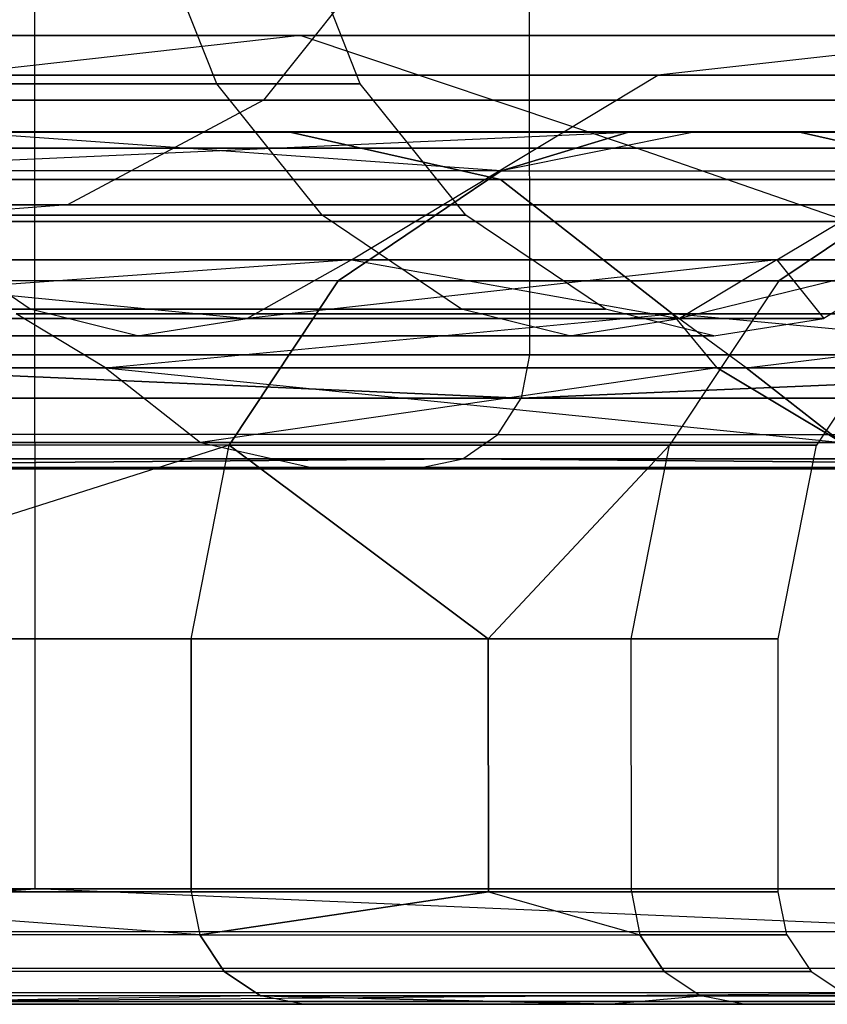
# Model space of a CAD drawing. Extents: x -172 to 172, y -29 to 28.
# Tile 877 of 914: x 161.66 to 163.09, y -7.51 to -5.76. Entities that reach past the tile are written whole.
import ezdxf

# ---------------------------------------------------------------- set-up
doc = ezdxf.new("R2010")
doc.units = 0
doc.header["$LTSCALE"] = 25.4
doc.layers.get('0').update_dxf_attribs({"linetype": 'CONTINUOUS'})

# ---------------------------------------------------------------- blocks, each defined once
blk = doc.blocks.new('RYFLO_AURA_STL')
at = {"color": 0}
for p, q in [((161.6849, -7.3033, -1190.7156), (161.6744, 7.0967, -1190.7189)), ((161.6849, -7.3033, -1190.7156), (161.6744, 7.0967, -1190.7189)), ((161.6849, -7.3033, -1295.7847), (161.6744, 7.0967, -1295.7814)), ((161.6849, -7.3033, -1295.7847), (161.6744, 7.0967, -1295.7814)), ((162.5542, 6.146, -1196.8557), (162.5634, -6.354, -1196.8531)), ((162.5542, 6.146, -1196.8557), (162.5634, -6.354, -1196.8531)), ((162.5542, 6.146, -1289.6445), (162.5634, -6.354, -1289.6471)), ((162.5542, 6.146, -1289.6445), (162.5634, -6.354, -1289.6471)), ((162.0073, -5.8721, -1234.152), (161.8973, -5.5937, -1234.1582)), ((162.0073, -5.8721, -1234.152), (161.8973, -5.5937, -1234.1582)), ((162.0073, -5.8721, -1252.3483), (161.8973, -5.5937, -1252.342)), ((162.0073, -5.8721, -1252.3483), (161.8973, -5.5937, -1252.342)), ((162.3389, -5.5895, -1206.5364), (162.0904, -5.9011, -1206.5925)), ((162.3389, -5.5895, -1206.5364), (162.0904, -5.9011, -1206.5925)), ((162.3389, -5.5895, -1279.9639), (162.0904, -5.9011, -1279.9077)), ((162.3389, -5.5895, -1279.9639), (162.0904, -5.9011, -1279.9077)), ((162.2626, -5.8721, -1243.2501), (162.1523, -5.5937, -1243.2501)), ((162.2626, -5.8721, -1243.2501), (162.1523, -5.5937, -1243.2501)), ((162.1555, -5.7862, -1215.9473), (160.3876, -5.7862, -1206.9777)), ((160.3876, -5.7862, -1279.5226), (162.1555, -5.7862, -1270.553)), ((162.1555, -5.7862, -1215.9473), (160.3876, -5.7862, -1206.9777)), ((160.3876, -5.7862, -1279.5226), (162.1555, -5.7862, -1270.553)), ((162.1555, -5.7862, -1215.9473), (161.5294, -5.8567, -1216.0526)), ((162.1555, -5.7862, -1215.9473), (161.5294, -5.8567, -1216.0526)), ((162.1555, -5.7862, -1270.553), (161.5294, -5.8567, -1270.4476)), ((162.1555, -5.7862, -1270.553), (161.5294, -5.8567, -1270.4476)), ((163.4223, -5.7862, -1225.0011), (162.1555, -5.7862, -1215.9473)), ((162.1555, -5.7862, -1270.553), (163.4223, -5.7862, -1261.4991)), ((162.7538, -5.9863, -1215.8464), (162.1555, -5.7862, -1215.9473)), ((163.4223, -5.7862, -1225.0011), (162.1555, -5.7862, -1215.9473)), ((162.7538, -5.9863, -1215.8464), (162.1555, -5.7862, -1215.9473)), ((162.7538, -5.9863, -1270.6538), (162.1555, -5.7862, -1270.553)), ((162.7538, -5.9863, -1270.6538), (162.1555, -5.7862, -1270.553)), ((162.1555, -5.7862, -1270.553), (163.4223, -5.7862, -1261.4991)), ((163.4223, -5.7862, -1225.0011), (162.7913, -5.8567, -1225.0717)), ((163.4223, -5.7862, -1225.0011), (162.7913, -5.8567, -1225.0717)), ((163.4223, -5.7862, -1261.4991), (162.7913, -5.8567, -1261.4286)), ((163.4223, -5.7862, -1261.4991), (162.7913, -5.8567, -1261.4286)), ((162.7913, -5.8567, -1225.0717), (161.5294, -5.8567, -1216.0526)), ((161.5294, -5.8567, -1270.4476), (162.7913, -5.8567, -1261.4286)), ((162.7913, -5.8567, -1225.0717), (161.5294, -5.8567, -1216.0526)), ((161.5294, -5.8567, -1270.4476), (162.7913, -5.8567, -1261.4286)), ((162.2467, -6.1851, -1225.1324), (162.7913, -5.8567, -1225.0717)), ((162.2467, -6.1851, -1225.1324), (162.7913, -5.8567, -1225.0717)), ((162.2467, -6.1851, -1261.3678), (162.7913, -5.8567, -1261.4286)), ((162.2467, -6.1851, -1261.3678), (162.7913, -5.8567, -1261.4286)), ((163.55, -5.8567, -1234.1469), (162.7913, -5.8567, -1225.0717)), ((162.7913, -5.8567, -1261.4286), (163.55, -5.8567, -1252.3534)), ((163.55, -5.8567, -1234.1469), (162.7913, -5.8567, -1225.0717)), ((162.7913, -5.8567, -1261.4286), (163.55, -5.8567, -1252.3534)), ((163.0028, -6.1851, -1234.1772), (163.55, -5.8567, -1234.1469)), ((163.0028, -6.1851, -1234.1772), (163.55, -5.8567, -1234.1469)), ((163.0028, -6.1851, -1252.323), (163.55, -5.8567, -1252.3534)), ((163.0028, -6.1851, -1252.323), (163.55, -5.8567, -1252.3534)), ((162.0073, -5.8721, -1234.152), (161.2423, -5.8721, -1225.0825)), ((161.2423, -5.8721, -1261.4177), (162.0073, -5.8721, -1252.3483)), ((162.0073, -5.8721, -1234.152), (161.2423, -5.8721, -1225.0825)), ((161.2423, -5.8721, -1261.4177), (162.0073, -5.8721, -1252.3483)), ((162.2626, -5.8721, -1243.2501), (162.0073, -5.8721, -1234.152)), ((162.0073, -5.8721, -1252.3483), (162.2626, -5.8721, -1243.2501)), ((162.2626, -5.8721, -1243.2501), (162.0073, -5.8721, -1234.152)), ((162.1947, -6.1053, -1234.1415), (162.0073, -5.8721, -1234.152)), ((162.1947, -6.1053, -1234.1415), (162.0073, -5.8721, -1234.152)), ((162.1947, -6.1053, -1252.3588), (162.0073, -5.8721, -1252.3483)), ((162.0073, -5.8721, -1252.3483), (162.2626, -5.8721, -1243.2501)), ((162.1947, -6.1053, -1252.3588), (162.0073, -5.8721, -1252.3483)), ((162.4503, -6.1053, -1243.2501), (162.2626, -5.8721, -1243.2501)), ((162.4503, -6.1053, -1243.2501), (162.2626, -5.8721, -1243.2501)), ((162.0904, -5.9011, -1206.5925), (159.8026, -5.9011, -1197.6411)), ((159.8026, -5.9011, -1288.8591), (162.0904, -5.9011, -1279.9077)), ((162.0904, -5.9011, -1206.5925), (159.8026, -5.9011, -1197.6411)), ((159.8026, -5.9011, -1288.8591), (162.0904, -5.9011, -1279.9077)), ((162.0904, -5.9011, -1206.5925), (161.7422, -6.0869, -1206.6713)), ((162.0904, -5.9011, -1206.5925), (161.7422, -6.0869, -1206.6713)), ((162.0904, -5.9011, -1279.9077), (161.7422, -6.0869, -1279.829)), ((162.0904, -5.9011, -1279.9077), (161.7422, -6.0869, -1279.829)), ((163.8771, -5.9011, -1215.6573), (162.0904, -5.9011, -1206.5925)), ((162.0904, -5.9011, -1279.9077), (163.8771, -5.9011, -1270.8429)), ((163.8771, -5.9011, -1215.6573), (162.0904, -5.9011, -1206.5925)), ((162.0904, -5.9011, -1279.9077), (163.8771, -5.9011, -1270.8429)), ((160.9726, -5.9577, -1275.6857), (162.1349, -5.9577, -1269.2604)), ((162.1349, -5.9577, -1217.2399), (160.9726, -5.9577, -1210.8146)), ((162.1349, -5.9577, -1217.2399), (160.9726, -5.9577, -1210.8146)), ((160.9726, -5.9577, -1275.6857), (162.1349, -5.9577, -1269.2604)), ((161.2075, -6.0267, -1270.892), (162.7395, -5.9579, -1262.7577)), ((161.2075, -6.0267, -1270.892), (162.7395, -5.9579, -1262.7577)), ((161.5469, -5.9579, -1270.9501), (162.7395, -5.9579, -1262.7577)), ((162.7395, -5.9579, -1223.7426), (161.5469, -5.9579, -1215.5502)), ((161.5469, -5.9579, -1270.9501), (162.7395, -5.9579, -1262.7577)), ((162.7395, -5.9579, -1223.7426), (161.5469, -5.9579, -1215.5502)), ((162.5131, -6.0267, -1224.7729), (161.5469, -5.9579, -1215.5502)), ((162.5131, -6.0267, -1224.7729), (161.5469, -5.9579, -1215.5502)), ((162.1349, -5.9577, -1269.2604), (162.5119, -6.0424, -1269.3208)), ((162.1349, -5.9577, -1269.2604), (163.0408, -5.9577, -1262.7938)), ((162.1349, -5.9577, -1269.2604), (162.5119, -6.0424, -1269.3208)), ((162.5119, -6.0424, -1217.1794), (162.1349, -5.9577, -1217.2399)), ((163.0408, -5.9577, -1223.7064), (162.1349, -5.9577, -1217.2399)), ((162.5119, -6.0424, -1217.1794), (162.1349, -5.9577, -1217.2399)), ((163.0408, -5.9577, -1223.7064), (162.1349, -5.9577, -1217.2399)), ((162.1349, -5.9577, -1269.2604), (163.0408, -5.9577, -1262.7938)), ((162.7395, -5.9579, -1223.7426), (162.5131, -6.0267, -1224.7729)), ((162.8553, -5.9579, -1224.734), (162.5131, -6.0267, -1224.7729)), ((162.7395, -5.9579, -1223.7426), (162.5131, -6.0267, -1224.7729)), ((162.8553, -5.9579, -1224.734), (162.5131, -6.0267, -1224.7729)), ((162.8553, -5.9579, -1261.7662), (162.5131, -6.0267, -1261.7273)), ((162.5131, -6.0267, -1261.7273), (162.7395, -5.9579, -1262.7577)), ((162.5131, -6.0267, -1261.7273), (162.7395, -5.9579, -1262.7577)), ((162.8553, -5.9579, -1261.7662), (162.5131, -6.0267, -1261.7273)), ((162.7395, -5.9579, -1262.7577), (162.8553, -5.9579, -1261.7662)), ((162.8553, -5.9579, -1224.734), (162.7395, -5.9579, -1223.7426)), ((162.8553, -5.9579, -1224.734), (162.7395, -5.9579, -1223.7426)), ((162.7395, -5.9579, -1262.7577), (162.8553, -5.9579, -1261.7662)), ((162.8553, -5.9579, -1261.7662), (163.642, -5.9579, -1252.5231)), ((163.642, -5.9579, -1233.9772), (162.8553, -5.9579, -1224.734)), ((163.642, -5.9579, -1233.9772), (162.8553, -5.9579, -1224.734)), ((162.8553, -5.9579, -1261.7662), (163.642, -5.9579, -1252.5231)), ((163.0408, -5.9577, -1262.7938), (163.4199, -6.0424, -1262.8394)), ((163.0408, -5.9577, -1262.7938), (163.6889, -5.9577, -1256.2965)), ((163.0408, -5.9577, -1262.7938), (163.4199, -6.0424, -1262.8394)), ((163.4199, -6.0424, -1223.6609), (163.0408, -5.9577, -1223.7064)), ((163.6889, -5.9577, -1230.2037), (163.0408, -5.9577, -1223.7064)), ((163.4199, -6.0424, -1223.6609), (163.0408, -5.9577, -1223.7064)), ((163.6889, -5.9577, -1230.2037), (163.0408, -5.9577, -1223.7064)), ((163.0408, -5.9577, -1262.7938), (163.6889, -5.9577, -1256.2965)), ((160.9794, -5.9863, -1206.8439), (162.7538, -5.9863, -1215.8464)), ((162.7538, -5.9863, -1270.6538), (160.9794, -5.9863, -1279.6564)), ((160.9794, -5.9863, -1206.8439), (162.7538, -5.9863, -1215.8464)), ((162.7538, -5.9863, -1270.6538), (160.9794, -5.9863, -1279.6564)), ((163.1293, -6.117, -1215.7832), (162.7538, -5.9863, -1215.8464)), ((162.7538, -5.9863, -1215.8464), (164.0253, -5.9863, -1224.9338)), ((163.1293, -6.117, -1215.7832), (162.7538, -5.9863, -1215.8464)), ((163.1293, -6.117, -1270.717), (162.7538, -5.9863, -1270.6538)), ((164.0253, -5.9863, -1261.5664), (162.7538, -5.9863, -1270.6538)), ((163.1293, -6.117, -1270.717), (162.7538, -5.9863, -1270.6538)), ((162.7538, -5.9863, -1215.8464), (164.0253, -5.9863, -1224.9338)), ((164.0253, -5.9863, -1261.5664), (162.7538, -5.9863, -1270.6538)), ((162.5131, -6.0267, -1224.7729), (161.2075, -6.0267, -1215.6083)), ((162.5131, -6.0267, -1224.7729), (161.2075, -6.0267, -1215.6083)), ((162.5131, -6.0267, -1261.7273), (161.2075, -6.0267, -1270.892)), ((162.5131, -6.0267, -1261.7273), (161.2075, -6.0267, -1270.892)), ((162.2231, -6.222, -1224.8059), (162.5131, -6.0267, -1224.7729)), ((162.2231, -6.222, -1224.8059), (162.5131, -6.0267, -1224.7729)), ((162.5131, -6.0267, -1261.7273), (162.2231, -6.222, -1261.6943)), ((162.5131, -6.0267, -1261.7273), (162.2231, -6.222, -1261.6943)), ((162.5131, -6.0267, -1224.7729), (163.2982, -6.0267, -1233.9967)), ((162.5131, -6.0267, -1224.7729), (163.2982, -6.0267, -1233.9967)), ((162.5131, -6.0267, -1261.7273), (163.2982, -6.0267, -1252.5035)), ((162.5131, -6.0267, -1261.7273), (163.2982, -6.0267, -1252.5035)), ((163.0068, -6.222, -1234.0132), (163.2982, -6.0267, -1233.9967)), ((163.2982, -6.0267, -1252.5035), (163.0068, -6.222, -1252.4871)), ((163.0068, -6.222, -1234.0132), (163.2982, -6.0267, -1233.9967)), ((163.2982, -6.0267, -1252.5035), (163.0068, -6.222, -1252.4871)), ((161.3469, -6.0424, -1275.7611), (162.5119, -6.0424, -1269.3208)), ((162.5119, -6.0424, -1217.1794), (161.3469, -6.0424, -1210.7391)), ((161.3469, -6.0424, -1275.7611), (162.5119, -6.0424, -1269.3208)), ((162.5119, -6.0424, -1217.1794), (161.3469, -6.0424, -1210.7391)), ((162.5119, -6.0424, -1269.3208), (162.8178, -6.281, -1269.3699)), ((162.5119, -6.0424, -1269.3208), (163.4199, -6.0424, -1262.8394)), ((162.5119, -6.0424, -1269.3208), (162.8178, -6.281, -1269.3699)), ((162.8178, -6.281, -1217.1304), (162.5119, -6.0424, -1217.1794)), ((163.4199, -6.0424, -1223.6609), (162.5119, -6.0424, -1217.1794)), ((162.8178, -6.281, -1217.1304), (162.5119, -6.0424, -1217.1794)), ((162.5119, -6.0424, -1269.3208), (163.4199, -6.0424, -1262.8394)), ((163.4199, -6.0424, -1223.6609), (162.5119, -6.0424, -1217.1794)), ((161.7422, -6.0869, -1206.6713), (159.4593, -6.0869, -1197.739)), ((159.4593, -6.0869, -1288.7612), (161.7422, -6.0869, -1279.829)), ((161.7422, -6.0869, -1206.6713), (159.4593, -6.0869, -1197.739)), ((159.4593, -6.0869, -1288.7612), (161.7422, -6.0869, -1279.829)), ((161.7422, -6.0869, -1206.6713), (161.3507, -6.117, -1206.7599)), ((161.7422, -6.0869, -1206.6713), (161.3507, -6.117, -1206.7599)), ((161.7422, -6.0869, -1279.829), (161.3507, -6.117, -1279.7404)), ((161.7422, -6.0869, -1279.829), (161.3507, -6.117, -1279.7404)), ((163.525, -6.0869, -1215.7167), (161.7422, -6.0869, -1206.6713)), ((161.7422, -6.0869, -1279.829), (163.525, -6.0869, -1270.7836)), ((163.525, -6.0869, -1215.7167), (161.7422, -6.0869, -1206.6713)), ((161.7422, -6.0869, -1279.829), (163.525, -6.0869, -1270.7836)), ((162.1947, -6.1053, -1234.1415), (161.4288, -6.1053, -1225.0614)), ((161.4288, -6.1053, -1261.4388), (162.1947, -6.1053, -1252.3588)), ((161.6756, -6.2726, -1225.0337), (161.4288, -6.1053, -1225.0614)), ((162.1947, -6.1053, -1234.1415), (161.4288, -6.1053, -1225.0614)), ((161.6756, -6.2726, -1225.0337), (161.4288, -6.1053, -1225.0614)), ((161.6756, -6.2726, -1261.4666), (161.4288, -6.1053, -1261.4388)), ((161.4288, -6.1053, -1261.4388), (162.1947, -6.1053, -1252.3588)), ((161.6756, -6.2726, -1261.4666), (161.4288, -6.1053, -1261.4388)), ((162.4503, -6.1053, -1243.2501), (162.1947, -6.1053, -1234.1415)), ((162.1947, -6.1053, -1252.3588), (162.4503, -6.1053, -1243.2501)), ((162.4503, -6.1053, -1243.2501), (162.1947, -6.1053, -1234.1415)), ((162.4427, -6.2726, -1234.1276), (162.1947, -6.1053, -1234.1415)), ((162.4427, -6.2726, -1234.1276), (162.1947, -6.1053, -1234.1415)), ((162.4427, -6.2726, -1252.3727), (162.1947, -6.1053, -1252.3588)), ((162.1947, -6.1053, -1252.3588), (162.4503, -6.1053, -1243.2501)), ((162.4427, -6.2726, -1252.3727), (162.1947, -6.1053, -1252.3588)), ((162.6986, -6.2726, -1243.2501), (162.4503, -6.1053, -1243.2501)), ((162.6986, -6.2726, -1243.2501), (162.4503, -6.1053, -1243.2501)), ((163.1293, -6.117, -1215.7832), (161.3507, -6.117, -1206.7599)), ((161.3507, -6.117, -1279.7404), (163.1293, -6.117, -1270.717)), ((163.1293, -6.117, -1215.7832), (161.3507, -6.117, -1206.7599)), ((161.3507, -6.117, -1279.7404), (163.1293, -6.117, -1270.717)), ((162.2467, -6.1851, -1225.1324), (160.7824, -6.2895, -1215.9321)), ((162.2467, -6.1851, -1225.1324), (160.7824, -6.2895, -1215.9321)), ((160.989, -6.1851, -1216.1437), (162.2467, -6.1851, -1225.1324)), ((162.2467, -6.1851, -1261.3678), (160.989, -6.1851, -1270.3566)), ((160.989, -6.1851, -1270.3566), (162.0612, -6.2895, -1261.51)), ((160.989, -6.1851, -1270.3566), (162.0612, -6.2895, -1261.51)), ((162.2467, -6.1851, -1261.3678), (160.989, -6.1851, -1270.3566)), ((160.989, -6.1851, -1216.1437), (162.2467, -6.1851, -1225.1324)), ((162.2467, -6.1851, -1261.3678), (162.0612, -6.2895, -1261.51)), ((162.2467, -6.1851, -1261.3678), (162.0612, -6.2895, -1261.51)), ((163.0028, -6.1851, -1234.1772), (162.0612, -6.2895, -1224.9902)), ((163.0028, -6.1851, -1234.1772), (162.0612, -6.2895, -1224.9902)), ((162.2467, -6.1851, -1225.1324), (162.0612, -6.2895, -1224.9902)), ((162.2467, -6.1851, -1225.1324), (162.0612, -6.2895, -1224.9902)), ((162.2467, -6.1851, -1225.1324), (163.0028, -6.1851, -1234.1772)), ((163.0028, -6.1851, -1252.323), (162.2467, -6.1851, -1261.3678)), ((162.2467, -6.1851, -1261.3678), (162.8301, -6.2895, -1252.3944)), ((162.2467, -6.1851, -1261.3678), (162.8301, -6.2895, -1252.3944)), ((163.0028, -6.1851, -1252.323), (162.2467, -6.1851, -1261.3678)), ((162.2467, -6.1851, -1225.1324), (163.0028, -6.1851, -1234.1772)), ((163.0028, -6.1851, -1252.323), (162.8301, -6.2895, -1252.3944)), ((163.0028, -6.1851, -1252.323), (162.8301, -6.2895, -1252.3944)), ((163.2551, -6.1851, -1243.2501), (162.8301, -6.2895, -1234.1058)), ((163.2551, -6.1851, -1243.2501), (162.8301, -6.2895, -1234.1058)), ((163.0028, -6.1851, -1234.1772), (162.8301, -6.2895, -1234.1058)), ((163.0028, -6.1851, -1234.1772), (162.8301, -6.2895, -1234.1058)), ((163.0028, -6.1851, -1234.1772), (163.2551, -6.1851, -1243.2501)), ((163.2551, -6.1851, -1243.2501), (163.0028, -6.1851, -1252.323)), ((163.0028, -6.1851, -1252.323), (163.0867, -6.2895, -1243.2501)), ((163.0028, -6.1851, -1252.323), (163.0867, -6.2895, -1243.2501)), ((163.2551, -6.1851, -1243.2501), (163.0028, -6.1851, -1252.323)), ((163.0028, -6.1851, -1234.1772), (163.2551, -6.1851, -1243.2501)), ((163.2551, -6.1851, -1243.2501), (163.0867, -6.2895, -1243.2501)), ((163.2551, -6.1851, -1243.2501), (163.0867, -6.2895, -1243.2501)), ((162.2231, -6.222, -1224.8059), (160.9198, -6.222, -1215.6576)), ((162.2231, -6.222, -1224.8059), (160.9198, -6.222, -1215.6576)), ((162.2231, -6.222, -1261.6943), (160.9198, -6.222, -1270.8427)), ((162.2231, -6.222, -1261.6943), (160.9198, -6.222, -1270.8427)), ((162.0295, -6.5142, -1224.8279), (162.2231, -6.222, -1224.8059)), ((162.0295, -6.5142, -1224.8279), (162.2231, -6.222, -1224.8059)), ((162.2231, -6.222, -1261.6943), (162.0295, -6.5142, -1261.6724)), ((162.2231, -6.222, -1261.6943), (162.0295, -6.5142, -1261.6724)), ((163.0068, -6.222, -1234.0132), (162.2231, -6.222, -1224.8059)), ((163.0068, -6.222, -1234.0132), (162.2231, -6.222, -1224.8059)), ((162.2231, -6.222, -1261.6943), (163.0068, -6.222, -1252.4871)), ((162.2231, -6.222, -1261.6943), (163.0068, -6.222, -1252.4871)), ((163.0068, -6.222, -1234.0132), (162.8122, -6.5142, -1234.0243)), ((163.0068, -6.222, -1234.0132), (162.8122, -6.5142, -1234.0243)), ((163.0068, -6.222, -1252.4871), (162.8122, -6.5142, -1252.476)), ((163.0068, -6.222, -1252.4871), (162.8122, -6.5142, -1252.476)), ((163.0068, -6.222, -1252.4871), (163.2683, -6.222, -1243.2501)), ((163.2683, -6.222, -1243.2501), (163.0068, -6.222, -1234.0132)), ((163.2683, -6.222, -1243.2501), (163.0068, -6.222, -1234.0132)), ((163.0068, -6.222, -1252.4871), (163.2683, -6.222, -1243.2501)), ((163.2683, -6.222, -1243.2501), (163.0734, -6.5142, -1243.2501)), ((163.2683, -6.222, -1243.2501), (163.0734, -6.5142, -1243.2501)), ((161.6756, -6.2726, -1261.4666), (160.3999, -6.2726, -1270.5032)), ((160.3999, -6.2726, -1215.9971), (161.6756, -6.2726, -1225.0337)), ((160.3999, -6.2726, -1215.9971), (161.6756, -6.2726, -1225.0337)), ((161.6756, -6.2726, -1261.4666), (160.3999, -6.2726, -1270.5032)), ((161.8098, -6.3772, -1275.4362), (161.6507, -6.281, -1275.8223)), ((161.6507, -6.281, -1275.8223), (162.8178, -6.281, -1269.3699)), ((161.8098, -6.3772, -1275.4362), (161.6507, -6.281, -1275.8223)), ((161.8098, -6.3772, -1211.0641), (161.6507, -6.281, -1210.678)), ((161.8098, -6.3772, -1211.0641), (161.6507, -6.281, -1210.678)), ((162.8178, -6.281, -1217.1304), (161.6507, -6.281, -1210.678)), ((161.6507, -6.281, -1275.8223), (162.8178, -6.281, -1269.3699)), ((162.8178, -6.281, -1217.1304), (161.6507, -6.281, -1210.678)), ((161.8667, -6.3202, -1261.4882), (161.6756, -6.2726, -1261.4666)), ((162.4427, -6.2726, -1252.3727), (161.6756, -6.2726, -1261.4666)), ((161.8667, -6.3202, -1261.4882), (161.6756, -6.2726, -1261.4666)), ((161.8667, -6.3202, -1225.0121), (161.6756, -6.2726, -1225.0337)), ((161.6756, -6.2726, -1225.0337), (162.4427, -6.2726, -1234.1276)), ((161.8667, -6.3202, -1225.0121), (161.6756, -6.2726, -1225.0337)), ((161.6756, -6.2726, -1225.0337), (162.4427, -6.2726, -1234.1276)), ((162.4427, -6.2726, -1252.3727), (161.6756, -6.2726, -1261.4666)), ((161.8098, -6.3772, -1275.4362), (162.8178, -6.281, -1269.3699)), ((161.8098, -6.3772, -1275.4362), (162.8178, -6.281, -1269.3699)), ((161.8098, -6.3772, -1211.0641), (162.8178, -6.281, -1217.1304)), ((161.8098, -6.3772, -1211.0641), (162.8178, -6.281, -1217.1304)), ((162.6347, -6.3202, -1252.3835), (162.4427, -6.2726, -1252.3727)), ((162.6986, -6.2726, -1243.2501), (162.4427, -6.2726, -1252.3727)), ((162.6347, -6.3202, -1252.3835), (162.4427, -6.2726, -1252.3727)), ((162.6347, -6.3202, -1234.1167), (162.4427, -6.2726, -1234.1276)), ((162.4427, -6.2726, -1234.1276), (162.6986, -6.2726, -1243.2501)), ((162.6347, -6.3202, -1234.1167), (162.4427, -6.2726, -1234.1276)), ((162.4427, -6.2726, -1234.1276), (162.6986, -6.2726, -1243.2501)), ((162.6986, -6.2726, -1243.2501), (162.4427, -6.2726, -1252.3727)), ((162.891, -6.3202, -1243.2501), (162.6986, -6.2726, -1243.2501)), ((162.891, -6.3202, -1243.2501), (162.6986, -6.2726, -1243.2501)), ((163.8363, -6.3772, -1262.6415), (162.8178, -6.281, -1269.3699)), ((162.8178, -6.281, -1269.3699), (163.7275, -6.281, -1262.8762)), ((163.8363, -6.3772, -1262.6415), (162.8178, -6.281, -1269.3699)), ((162.9487, -6.3772, -1269.0587), (162.8178, -6.281, -1269.3699)), ((162.8971, -6.3772, -1269.3826), (162.8178, -6.281, -1269.3699)), ((162.9487, -6.3772, -1269.0587), (162.8178, -6.281, -1269.3699)), ((162.8971, -6.3772, -1269.3826), (162.8178, -6.281, -1269.3699)), ((162.8971, -6.3772, -1217.1177), (162.8178, -6.281, -1217.1304)), ((162.8971, -6.3772, -1217.1177), (162.8178, -6.281, -1217.1304)), ((162.9487, -6.3772, -1217.4415), (162.8178, -6.281, -1217.1304)), ((162.9487, -6.3772, -1217.4415), (162.8178, -6.281, -1217.1304)), ((163.7275, -6.281, -1223.624), (162.8178, -6.281, -1217.1304)), ((162.8178, -6.281, -1269.3699), (163.7275, -6.281, -1262.8762)), ((163.7275, -6.281, -1223.624), (162.8178, -6.281, -1217.1304)), ((162.9487, -6.3772, -1217.4415), (163.7275, -6.281, -1223.624)), ((162.9487, -6.3772, -1217.4415), (163.7275, -6.281, -1223.624)), ((162.0612, -6.2895, -1224.9902), (160.7824, -6.2895, -1215.9321)), ((160.7824, -6.2895, -1270.5681), (162.0612, -6.2895, -1261.51)), ((160.7824, -6.2895, -1270.5681), (162.0612, -6.2895, -1261.51)), ((162.0612, -6.2895, -1224.9902), (160.7824, -6.2895, -1215.9321)), ((161.8667, -6.3202, -1225.0121), (162.0612, -6.2895, -1224.9902)), ((161.8667, -6.3202, -1225.0121), (162.0612, -6.2895, -1224.9902)), ((161.8667, -6.3202, -1261.4882), (162.0612, -6.2895, -1261.51)), ((161.8667, -6.3202, -1261.4882), (162.0612, -6.2895, -1261.51)), ((162.8301, -6.2895, -1234.1058), (162.0612, -6.2895, -1224.9902)), ((162.0612, -6.2895, -1261.51), (162.8301, -6.2895, -1252.3944)), ((162.0612, -6.2895, -1261.51), (162.8301, -6.2895, -1252.3944)), ((162.8301, -6.2895, -1234.1058), (162.0612, -6.2895, -1224.9902)), ((162.6347, -6.3202, -1234.1167), (162.8301, -6.2895, -1234.1058)), ((162.6347, -6.3202, -1234.1167), (162.8301, -6.2895, -1234.1058)), ((162.6347, -6.3202, -1252.3835), (162.8301, -6.2895, -1252.3944)), ((162.6347, -6.3202, -1252.3835), (162.8301, -6.2895, -1252.3944)), ((163.0867, -6.2895, -1243.2501), (162.8301, -6.2895, -1234.1058)), ((162.8301, -6.2895, -1252.3944), (163.0867, -6.2895, -1243.2501)), ((162.8301, -6.2895, -1252.3944), (163.0867, -6.2895, -1243.2501)), ((163.0867, -6.2895, -1243.2501), (162.8301, -6.2895, -1234.1058)), ((162.891, -6.3202, -1243.2501), (163.0867, -6.2895, -1243.2501)), ((162.891, -6.3202, -1243.2501), (163.0867, -6.2895, -1243.2501)), ((160.5895, -6.3202, -1270.5354), (161.8667, -6.3202, -1261.4882)), ((161.8667, -6.3202, -1225.0121), (160.5895, -6.3202, -1215.9648)), ((161.8667, -6.3202, -1225.0121), (160.5895, -6.3202, -1215.9648)), ((160.5895, -6.3202, -1270.5354), (161.8667, -6.3202, -1261.4882)), ((161.8667, -6.3202, -1261.4882), (162.6347, -6.3202, -1252.3835)), ((162.6347, -6.3202, -1234.1167), (161.8667, -6.3202, -1225.0121)), ((162.6347, -6.3202, -1234.1167), (161.8667, -6.3202, -1225.0121)), ((161.8667, -6.3202, -1261.4882), (162.6347, -6.3202, -1252.3835)), ((162.6347, -6.3202, -1252.3835), (162.891, -6.3202, -1243.2501)), ((162.891, -6.3202, -1243.2501), (162.6347, -6.3202, -1234.1167)), ((162.891, -6.3202, -1243.2501), (162.6347, -6.3202, -1234.1167)), ((162.6347, -6.3202, -1252.3835), (162.891, -6.3202, -1243.2501)), ((162.5634, -6.354, -1196.8531), (160.7807, -6.354, -1191.0093)), ((160.7807, -6.354, -1295.491), (162.5634, -6.354, -1289.6471)), ((162.5634, -6.354, -1196.8531), (160.7807, -6.354, -1191.0093)), ((162.5488, -6.4306, -1196.8573), (160.7807, -6.354, -1191.0093)), ((160.7807, -6.354, -1295.491), (162.5634, -6.354, -1289.6471)), ((160.7807, -6.354, -1295.491), (162.5488, -6.4306, -1289.6429)), ((160.7807, -6.354, -1295.491), (162.5488, -6.4306, -1289.6429)), ((162.5488, -6.4306, -1196.8573), (160.7807, -6.354, -1191.0093)), ((162.5634, -6.354, -1196.8531), (162.5488, -6.4306, -1196.8573)), ((162.5634, -6.354, -1289.6471), (162.5488, -6.4306, -1289.6429)), ((162.5488, -6.4306, -1289.6429), (164.3838, -6.354, -1282.7152)), ((162.5488, -6.4306, -1289.6429), (164.3838, -6.354, -1282.7152)), ((162.5634, -6.354, -1289.6471), (162.5488, -6.4306, -1289.6429)), ((164.3838, -6.354, -1203.785), (162.5488, -6.4306, -1196.8573)), ((162.5634, -6.354, -1196.8531), (162.5488, -6.4306, -1196.8573)), ((164.3838, -6.354, -1203.785), (162.5488, -6.4306, -1196.8573)), ((164.3838, -6.354, -1203.785), (162.5634, -6.354, -1196.8531)), ((162.5634, -6.354, -1289.6471), (164.3838, -6.354, -1282.7152)), ((162.5634, -6.354, -1289.6471), (164.3838, -6.354, -1282.7152)), ((164.3838, -6.354, -1203.785), (162.5634, -6.354, -1196.8531)), ((160.4215, -6.3772, -1281.7639), (161.8098, -6.3772, -1275.4362)), ((161.8098, -6.3772, -1211.0641), (160.4215, -6.3772, -1204.7363)), ((160.4215, -6.3772, -1281.7639), (161.8098, -6.3772, -1275.4362)), ((161.8098, -6.3772, -1211.0641), (160.4215, -6.3772, -1204.7363)), ((161.8098, -6.3772, -1275.4362), (161.9787, -6.5098, -1275.4697)), ((161.8098, -6.3772, -1275.4362), (161.9787, -6.5098, -1275.4697)), ((161.8098, -6.3772, -1275.4362), (163.1187, -6.5098, -1269.0856)), ((161.8098, -6.3772, -1275.4362), (163.1187, -6.5098, -1269.0856)), ((161.8098, -6.3772, -1275.4362), (162.8971, -6.3772, -1269.3826)), ((162.8971, -6.3772, -1217.1177), (161.8098, -6.3772, -1211.0641)), ((161.8098, -6.3772, -1211.0641), (161.9787, -6.5098, -1211.0305)), ((161.8098, -6.3772, -1211.0641), (161.9787, -6.5098, -1211.0305)), ((161.8098, -6.3772, -1275.4362), (162.8971, -6.3772, -1269.3826)), ((162.8971, -6.3772, -1217.1177), (161.8098, -6.3772, -1211.0641)), ((162.8971, -6.3772, -1217.1177), (161.9787, -6.5098, -1211.0305)), ((162.8971, -6.3772, -1217.1177), (161.9787, -6.5098, -1211.0305)), ((162.8971, -6.3772, -1269.3826), (163.1187, -6.5098, -1269.0856)), ((162.8971, -6.3772, -1269.3826), (163.1187, -6.5098, -1269.0856)), ((162.8971, -6.3772, -1269.3826), (162.9487, -6.3772, -1269.0587)), ((163.1187, -6.5098, -1217.4147), (162.8971, -6.3772, -1217.1177)), ((162.9487, -6.3772, -1217.4415), (162.8971, -6.3772, -1217.1177)), ((163.1187, -6.5098, -1217.4147), (162.8971, -6.3772, -1217.1177)), ((162.8971, -6.3772, -1269.3826), (162.9487, -6.3772, -1269.0587)), ((162.9487, -6.3772, -1217.4415), (162.8971, -6.3772, -1217.1177)), ((163.1187, -6.5098, -1269.0856), (162.9487, -6.3772, -1269.0587)), ((162.9487, -6.3772, -1269.0587), (163.8363, -6.3772, -1262.6415)), ((163.1187, -6.5098, -1269.0856), (162.9487, -6.3772, -1269.0587)), ((163.8363, -6.3772, -1223.8588), (162.9487, -6.3772, -1217.4415)), ((162.9487, -6.3772, -1217.4415), (163.1187, -6.5098, -1217.4147)), ((162.9487, -6.3772, -1217.4415), (163.1187, -6.5098, -1217.4147)), ((162.9487, -6.3772, -1269.0587), (163.8363, -6.3772, -1262.6415)), ((163.8363, -6.3772, -1223.8588), (162.9487, -6.3772, -1217.4415)), ((159.7193, -6.4306, -1298.6049), (162.5488, -6.4306, -1289.6429)), ((159.7193, -6.4306, -1298.6049), (162.5488, -6.4306, -1289.6429)), ((162.5488, -6.4306, -1196.8573), (159.7193, -6.4306, -1187.8954)), ((162.5488, -6.4306, -1196.8573), (159.7193, -6.4306, -1187.8954)), ((162.5071, -6.4955, -1289.6311), (162.5488, -6.4306, -1289.6429)), ((162.5071, -6.4955, -1196.8691), (162.5488, -6.4306, -1196.8573)), ((162.5071, -6.4955, -1289.6311), (162.5488, -6.4306, -1289.6429)), ((162.5071, -6.4955, -1196.8691), (162.5488, -6.4306, -1196.8573)), ((164.8758, -6.4306, -1205.9626), (162.5488, -6.4306, -1196.8573)), ((162.5488, -6.4306, -1289.6429), (164.8758, -6.4306, -1280.5376)), ((162.5488, -6.4306, -1289.6429), (164.8758, -6.4306, -1280.5376)), ((164.8758, -6.4306, -1205.9626), (162.5488, -6.4306, -1196.8573)), ((162.5071, -6.4955, -1289.6311), (159.6784, -6.4955, -1298.5907)), ((162.5071, -6.4955, -1289.6311), (159.6784, -6.4955, -1298.5907)), ((162.5071, -6.4955, -1196.8691), (159.6784, -6.4955, -1187.9095)), ((162.5071, -6.4955, -1196.8691), (159.6784, -6.4955, -1187.9095)), ((160.5889, -6.5098, -1281.8041), (161.9787, -6.5098, -1275.4697)), ((161.9787, -6.5098, -1211.0305), (160.5889, -6.5098, -1204.6962)), ((160.5889, -6.5098, -1281.8041), (161.9787, -6.5098, -1275.4697)), ((161.9787, -6.5098, -1211.0305), (160.5889, -6.5098, -1204.6962)), ((161.9787, -6.5098, -1275.4697), (162.1867, -6.5568, -1275.5111)), ((161.9787, -6.5098, -1275.4697), (162.1867, -6.5568, -1275.5111)), ((161.9787, -6.5098, -1275.4697), (163.1187, -6.5098, -1269.0856)), ((163.1187, -6.5098, -1217.4147), (161.9787, -6.5098, -1211.0305)), ((161.9787, -6.5098, -1211.0305), (162.1867, -6.5568, -1210.9891)), ((161.9787, -6.5098, -1211.0305), (162.1867, -6.5568, -1210.9891)), ((161.9787, -6.5098, -1275.4697), (163.1187, -6.5098, -1269.0856)), ((163.1187, -6.5098, -1217.4147), (161.9787, -6.5098, -1211.0305)), ((162.4448, -6.5389, -1289.6133), (162.5071, -6.4955, -1289.6311)), ((162.4448, -6.5389, -1196.887), (162.5071, -6.4955, -1196.8691)), ((162.4448, -6.5389, -1289.6133), (162.5071, -6.4955, -1289.6311)), ((162.4448, -6.5389, -1196.887), (162.5071, -6.4955, -1196.8691)), ((162.5071, -6.4955, -1196.8691), (164.8336, -6.4955, -1205.9722)), ((162.5071, -6.4955, -1196.8691), (164.8336, -6.4955, -1205.9722)), ((162.5071, -6.4955, -1289.6311), (164.8336, -6.4955, -1280.5281)), ((162.5071, -6.4955, -1289.6311), (164.8336, -6.4955, -1280.5281)), ((162.0295, -6.5142, -1224.8279), (160.7278, -6.5142, -1215.6906)), ((162.0295, -6.5142, -1261.6724), (160.7278, -6.5142, -1270.8097)), ((162.0295, -6.5142, -1261.6724), (160.7278, -6.5142, -1270.8097)), ((162.0295, -6.5142, -1224.8279), (160.7278, -6.5142, -1215.6906)), ((162.0295, -6.5142, -1261.6724), (160.9473, -6.8586, -1269.0698)), ((162.0295, -6.5142, -1261.6724), (160.9473, -6.8586, -1269.0698)), ((162.0295, -6.5142, -1224.8279), (160.9473, -6.8586, -1217.4304)), ((162.0295, -6.5142, -1224.8279), (160.9473, -6.8586, -1217.4304)), ((161.9617, -6.8586, -1261.6647), (162.0295, -6.5142, -1261.6724)), ((161.9617, -6.8586, -1261.6647), (162.0295, -6.5142, -1261.6724)), ((161.9617, -6.8586, -1224.8356), (162.0295, -6.5142, -1224.8279)), ((161.9617, -6.8586, -1224.8356), (162.0295, -6.5142, -1224.8279)), ((162.8122, -6.5142, -1234.0243), (162.0295, -6.5142, -1224.8279)), ((162.0295, -6.5142, -1261.6724), (162.8122, -6.5142, -1252.476)), ((162.0295, -6.5142, -1261.6724), (162.8122, -6.5142, -1252.476)), ((162.0295, -6.5142, -1261.6724), (162.4899, -6.8586, -1256.2009)), ((162.0295, -6.5142, -1261.6724), (162.4899, -6.8586, -1256.2009)), ((162.4899, -6.8586, -1230.2993), (162.0295, -6.5142, -1224.8279)), ((162.8122, -6.5142, -1234.0243), (162.0295, -6.5142, -1224.8279)), ((162.4899, -6.8586, -1230.2993), (162.0295, -6.5142, -1224.8279)), ((162.4899, -6.8586, -1256.2009), (162.8122, -6.5142, -1252.476)), ((162.4899, -6.8586, -1256.2009), (162.8122, -6.5142, -1252.476)), ((162.4899, -6.8586, -1230.2993), (162.8122, -6.5142, -1234.0243)), ((162.4899, -6.8586, -1230.2993), (162.8122, -6.5142, -1234.0243)), ((162.7441, -6.8586, -1252.4722), (162.8122, -6.5142, -1252.476)), ((162.7441, -6.8586, -1252.4722), (162.8122, -6.5142, -1252.476)), ((162.7441, -6.8586, -1234.0281), (162.8122, -6.5142, -1234.0243)), ((162.7441, -6.8586, -1234.0281), (162.8122, -6.5142, -1234.0243)), ((163.0734, -6.5142, -1243.2501), (162.8122, -6.5142, -1234.0243)), ((162.8122, -6.5142, -1252.476), (163.0734, -6.5142, -1243.2501)), ((162.8122, -6.5142, -1252.476), (163.0734, -6.5142, -1243.2501)), ((163.0734, -6.5142, -1243.2501), (162.8122, -6.5142, -1234.0243)), ((163.0052, -6.8586, -1243.2501), (163.0734, -6.5142, -1243.2501)), ((163.0052, -6.8586, -1243.2501), (163.0734, -6.5142, -1243.2501)), ((159.6171, -6.5389, -1298.5695), (162.4448, -6.5389, -1289.6133)), ((159.6171, -6.5389, -1298.5695), (162.4448, -6.5389, -1289.6133)), ((162.4448, -6.5389, -1196.887), (159.6171, -6.5389, -1187.9308)), ((162.4448, -6.5389, -1196.887), (159.6171, -6.5389, -1187.9308)), ((160.5906, -6.5542, -1295.4292), (162.4448, -6.5389, -1289.6133)), ((160.5906, -6.5542, -1295.4292), (162.4448, -6.5389, -1289.6133)), ((162.4448, -6.5389, -1196.887), (160.5906, -6.5542, -1191.071)), ((162.4448, -6.5389, -1196.887), (160.5906, -6.5542, -1191.071)), ((162.3712, -6.5542, -1289.5923), (162.4448, -6.5389, -1289.6133)), ((162.3712, -6.5542, -1289.5923), (162.4448, -6.5389, -1289.6133)), ((162.3712, -6.5542, -1196.908), (162.4448, -6.5389, -1196.887)), ((162.3712, -6.5542, -1196.908), (162.4448, -6.5389, -1196.887)), ((164.7703, -6.5389, -1205.9865), (162.4448, -6.5389, -1196.887)), ((162.4448, -6.5389, -1289.6133), (164.7703, -6.5389, -1280.5138)), ((162.4448, -6.5389, -1289.6133), (164.7703, -6.5389, -1280.5138)), ((162.4448, -6.5389, -1289.6133), (164.1895, -6.5542, -1282.6686)), ((162.4448, -6.5389, -1289.6133), (164.1895, -6.5542, -1282.6686)), ((164.1895, -6.5542, -1203.8317), (162.4448, -6.5389, -1196.887)), ((164.7703, -6.5389, -1205.9865), (162.4448, -6.5389, -1196.887)), ((164.1895, -6.5542, -1203.8317), (162.4448, -6.5389, -1196.887)), ((160.5906, -6.5542, -1295.4292), (162.3712, -6.5542, -1289.5923)), ((162.3712, -6.5542, -1196.908), (160.5906, -6.5542, -1191.071)), ((162.3712, -6.5542, -1196.908), (160.5906, -6.5542, -1191.071)), ((160.5906, -6.5542, -1295.4292), (162.3712, -6.5542, -1289.5923)), ((160.7951, -6.5568, -1281.8536), (162.1867, -6.5568, -1275.5111)), ((162.1867, -6.5568, -1210.9891), (160.7951, -6.5568, -1204.6466)), ((160.7951, -6.5568, -1281.8536), (162.1867, -6.5568, -1275.5111)), ((162.1867, -6.5568, -1210.9891), (160.7951, -6.5568, -1204.6466)), ((162.1867, -6.5568, -1275.5111), (163.3282, -6.5568, -1269.1188)), ((163.3282, -6.5568, -1217.3815), (162.1867, -6.5568, -1210.9891)), ((162.1867, -6.5568, -1275.5111), (163.3282, -6.5568, -1269.1188)), ((163.3282, -6.5568, -1217.3815), (162.1867, -6.5568, -1210.9891)), ((162.3712, -6.5542, -1289.5923), (164.1895, -6.5542, -1282.6686)), ((164.1895, -6.5542, -1203.8317), (162.3712, -6.5542, -1196.908)), ((164.1895, -6.5542, -1203.8317), (162.3712, -6.5542, -1196.908)), ((162.3712, -6.5542, -1289.5923), (164.1895, -6.5542, -1282.6686)), ((160.9473, -6.8586, -1269.0698), (161.9617, -6.8586, -1261.6647)), ((161.9617, -6.8586, -1224.8356), (160.9473, -6.8586, -1217.4304)), ((160.9473, -6.8586, -1269.0698), (161.9617, -6.8586, -1261.6647)), ((161.9617, -6.8586, -1224.8356), (160.9473, -6.8586, -1217.4304)), ((161.9617, -6.8586, -1261.6647), (162.4899, -6.8586, -1256.2009)), ((162.4899, -6.8586, -1230.2993), (161.9617, -6.8586, -1224.8356)), ((161.9621, -7.3086, -1261.6647), (161.9617, -6.8586, -1261.6647)), ((161.9621, -7.3086, -1261.6647), (161.9617, -6.8586, -1261.6647)), ((161.9617, -6.8586, -1261.6647), (162.4899, -6.8586, -1256.2009)), ((161.9617, -6.8586, -1224.8356), (161.9621, -7.3086, -1224.8356)), ((161.9617, -6.8586, -1224.8356), (161.9621, -7.3086, -1224.8356)), ((162.4899, -6.8586, -1230.2993), (161.9617, -6.8586, -1224.8356)), ((162.4899, -6.8586, -1256.2009), (162.7441, -6.8586, -1252.4722)), ((162.7441, -6.8586, -1234.0281), (162.4899, -6.8586, -1230.2993)), ((162.4902, -7.3086, -1256.2009), (162.4899, -6.8586, -1256.2009)), ((162.4902, -7.3086, -1256.2009), (162.4899, -6.8586, -1256.2009)), ((162.4899, -6.8586, -1256.2009), (162.7441, -6.8586, -1252.4722)), ((162.4899, -6.8586, -1230.2993), (162.4902, -7.3086, -1230.2993)), ((162.4899, -6.8586, -1230.2993), (162.4902, -7.3086, -1230.2993)), ((162.7441, -6.8586, -1234.0281), (162.4899, -6.8586, -1230.2993)), ((162.7441, -6.8586, -1252.4722), (163.0052, -6.8586, -1243.2501)), ((163.0052, -6.8586, -1243.2501), (162.7441, -6.8586, -1234.0281)), ((162.7444, -7.3086, -1252.4722), (162.7441, -6.8586, -1252.4722)), ((162.7444, -7.3086, -1252.4722), (162.7441, -6.8586, -1252.4722)), ((162.7441, -6.8586, -1252.4722), (163.0052, -6.8586, -1243.2501)), ((162.7444, -7.3086, -1234.0281), (162.7441, -6.8586, -1234.0281)), ((163.0052, -6.8586, -1243.2501), (162.7441, -6.8586, -1234.0281)), ((162.7444, -7.3086, -1234.0281), (162.7441, -6.8586, -1234.0281)), ((163.0055, -7.3086, -1243.2501), (163.0052, -6.8586, -1243.2501)), ((163.0055, -7.3086, -1243.2501), (163.0052, -6.8586, -1243.2501)), ((160.6176, -7.3798, -1187.5841), (161.6849, -7.3033, -1190.7156)), ((161.6849, -7.3033, -1295.7847), (160.6176, -7.3798, -1298.9161)), ((161.6849, -7.3033, -1295.7847), (160.6176, -7.3798, -1298.9161)), ((160.6176, -7.3798, -1187.5841), (161.6849, -7.3033, -1190.7156)), ((160.6319, -7.3033, -1187.5791), (161.6849, -7.3033, -1190.7156)), ((161.6849, -7.3033, -1295.7847), (160.6319, -7.3033, -1298.9211)), ((160.6319, -7.3033, -1187.5791), (161.6849, -7.3033, -1190.7156)), ((161.6849, -7.3033, -1295.7847), (160.6319, -7.3033, -1298.9211)), ((160.9476, -7.3086, -1269.0698), (161.9621, -7.3086, -1261.6647)), ((161.9621, -7.3086, -1224.8356), (160.9476, -7.3086, -1217.4304)), ((161.9621, -7.3086, -1224.8356), (160.9476, -7.3086, -1217.4304)), ((161.9772, -7.3851, -1224.8339), (160.9476, -7.3086, -1217.4304)), ((161.9772, -7.3851, -1224.8339), (160.9476, -7.3086, -1217.4304)), ((161.9772, -7.3851, -1261.6664), (160.9476, -7.3086, -1269.0698)), ((161.9772, -7.3851, -1261.6664), (160.9476, -7.3086, -1269.0698)), ((160.9476, -7.3086, -1269.0698), (161.9621, -7.3086, -1261.6647)), ((161.6849, -7.3033, -1190.7156), (163.4776, -7.3033, -1196.5922)), ((163.4776, -7.3033, -1289.9081), (161.6849, -7.3033, -1295.7847)), ((163.4776, -7.3033, -1289.9081), (161.6849, -7.3033, -1295.7847)), ((163.463, -7.3798, -1289.9039), (161.6849, -7.3033, -1295.7847)), ((163.463, -7.3798, -1289.9039), (161.6849, -7.3033, -1295.7847)), ((163.463, -7.3798, -1196.5964), (161.6849, -7.3033, -1190.7156)), ((163.463, -7.3798, -1196.5964), (161.6849, -7.3033, -1190.7156)), ((161.6849, -7.3033, -1190.7156), (163.4776, -7.3033, -1196.5922)), ((161.9621, -7.3086, -1261.6647), (162.4902, -7.3086, -1256.2009)), ((162.4902, -7.3086, -1230.2993), (161.9621, -7.3086, -1224.8356)), ((161.9621, -7.3086, -1261.6647), (162.4902, -7.3086, -1256.2009)), ((161.9621, -7.3086, -1261.6647), (161.9772, -7.3851, -1261.6664)), ((161.9621, -7.3086, -1224.8356), (161.9772, -7.3851, -1224.8339)), ((161.9621, -7.3086, -1224.8356), (161.9772, -7.3851, -1224.8339)), ((162.4902, -7.3086, -1230.2993), (161.9621, -7.3086, -1224.8356)), ((161.9621, -7.3086, -1261.6647), (161.9772, -7.3851, -1261.6664)), ((161.9772, -7.3851, -1261.6664), (162.4902, -7.3086, -1256.2009)), ((162.4902, -7.3086, -1230.2993), (161.9772, -7.3851, -1224.8339)), ((162.4902, -7.3086, -1230.2993), (161.9772, -7.3851, -1224.8339)), ((161.9772, -7.3851, -1261.6664), (162.4902, -7.3086, -1256.2009)), ((162.4902, -7.3086, -1256.2009), (162.7444, -7.3086, -1252.4722)), ((162.7444, -7.3086, -1234.0281), (162.4902, -7.3086, -1230.2993)), ((162.4902, -7.3086, -1230.2993), (162.7597, -7.3851, -1234.0272)), ((162.4902, -7.3086, -1230.2993), (162.7597, -7.3851, -1234.0272)), ((162.7444, -7.3086, -1234.0281), (162.4902, -7.3086, -1230.2993)), ((162.4902, -7.3086, -1256.2009), (162.7444, -7.3086, -1252.4722)), ((162.4902, -7.3086, -1256.2009), (162.7597, -7.3851, -1252.473)), ((162.4902, -7.3086, -1256.2009), (162.7597, -7.3851, -1252.473)), ((162.7444, -7.3086, -1252.4722), (163.0055, -7.3086, -1243.2501)), ((163.0055, -7.3086, -1243.2501), (162.7444, -7.3086, -1234.0281)), ((162.7444, -7.3086, -1252.4722), (163.0055, -7.3086, -1243.2501)), ((162.7444, -7.3086, -1252.4722), (162.7597, -7.3851, -1252.473)), ((162.7444, -7.3086, -1234.0281), (162.7597, -7.3851, -1234.0272)), ((163.0055, -7.3086, -1243.2501), (162.7444, -7.3086, -1234.0281)), ((162.7444, -7.3086, -1234.0281), (162.7597, -7.3851, -1234.0272)), ((162.7444, -7.3086, -1252.4722), (162.7597, -7.3851, -1252.473)), ((163.0208, -7.3851, -1243.2501), (163.0055, -7.3086, -1243.2501)), ((163.0208, -7.3851, -1243.2501), (163.0055, -7.3086, -1243.2501)), ((163.463, -7.3798, -1289.9039), (160.6176, -7.3798, -1298.9161)), ((163.463, -7.3798, -1289.9039), (160.6176, -7.3798, -1298.9161)), ((163.463, -7.3798, -1196.5964), (160.6176, -7.3798, -1187.5841)), ((163.463, -7.3798, -1196.5964), (160.6176, -7.3798, -1187.5841)), ((161.9772, -7.3851, -1224.8339), (160.6759, -7.3851, -1215.6995)), ((161.9772, -7.3851, -1224.8339), (160.6759, -7.3851, -1215.6995)), ((161.9772, -7.3851, -1261.6664), (160.6759, -7.3851, -1270.8008)), ((161.9772, -7.3851, -1261.6664), (160.6759, -7.3851, -1270.8008)), ((161.9772, -7.3851, -1224.8339), (162.7597, -7.3851, -1234.0272)), ((162.0204, -7.45, -1224.829), (161.9772, -7.3851, -1224.8339)), ((161.9772, -7.3851, -1224.8339), (162.7597, -7.3851, -1234.0272)), ((162.0204, -7.45, -1224.829), (161.9772, -7.3851, -1224.8339)), ((161.9772, -7.3851, -1261.6664), (162.7597, -7.3851, -1252.473)), ((161.9772, -7.3851, -1261.6664), (162.7597, -7.3851, -1252.473)), ((161.9772, -7.3851, -1261.6664), (162.0204, -7.45, -1261.6713)), ((161.9772, -7.3851, -1261.6664), (162.0204, -7.45, -1261.6713)), ((162.803, -7.45, -1234.0248), (162.7597, -7.3851, -1234.0272)), ((162.7597, -7.3851, -1252.473), (163.0208, -7.3851, -1243.2501)), ((163.0208, -7.3851, -1243.2501), (162.7597, -7.3851, -1234.0272)), ((162.803, -7.45, -1234.0248), (162.7597, -7.3851, -1234.0272)), ((163.0208, -7.3851, -1243.2501), (162.7597, -7.3851, -1234.0272)), ((162.7597, -7.3851, -1252.473), (163.0208, -7.3851, -1243.2501)), ((162.7597, -7.3851, -1252.473), (162.803, -7.45, -1252.4755)), ((162.7597, -7.3851, -1252.473), (162.803, -7.45, -1252.4755)), ((163.0208, -7.3851, -1243.2501), (163.0642, -7.45, -1243.2501)), ((163.0208, -7.3851, -1243.2501), (163.0642, -7.45, -1243.2501)), ((163.4213, -7.4448, -1289.892), (160.5767, -7.4448, -1298.902)), ((163.4213, -7.4448, -1289.892), (160.5767, -7.4448, -1298.902)), ((163.4213, -7.4448, -1196.6083), (160.5767, -7.4448, -1187.5983)), ((163.4213, -7.4448, -1196.6083), (160.5767, -7.4448, -1187.5983)), ((162.0204, -7.45, -1224.829), (160.7187, -7.45, -1215.6921)), ((162.0204, -7.45, -1224.829), (160.7187, -7.45, -1215.6921)), ((162.0204, -7.45, -1261.6713), (160.7187, -7.45, -1270.8081)), ((162.0204, -7.45, -1261.6713), (160.7187, -7.45, -1270.8081)), ((162.803, -7.45, -1234.0248), (162.0204, -7.45, -1224.829)), ((162.0849, -7.4933, -1224.8217), (162.0204, -7.45, -1224.829)), ((162.0849, -7.4933, -1224.8217), (162.0204, -7.45, -1224.829)), ((162.803, -7.45, -1234.0248), (162.0204, -7.45, -1224.829)), ((162.0204, -7.45, -1261.6713), (162.803, -7.45, -1252.4755)), ((162.0204, -7.45, -1261.6713), (162.803, -7.45, -1252.4755)), ((162.0204, -7.45, -1261.6713), (162.0849, -7.4933, -1261.6786)), ((162.0204, -7.45, -1261.6713), (162.0849, -7.4933, -1261.6786)), ((163.0642, -7.45, -1243.2501), (162.803, -7.45, -1234.0248)), ((162.803, -7.45, -1252.4755), (163.0642, -7.45, -1243.2501)), ((162.803, -7.45, -1234.0248), (162.8679, -7.4933, -1234.0211)), ((163.0642, -7.45, -1243.2501), (162.803, -7.45, -1234.0248)), ((162.803, -7.45, -1234.0248), (162.8679, -7.4933, -1234.0211)), ((162.803, -7.45, -1252.4755), (163.0642, -7.45, -1243.2501)), ((162.803, -7.45, -1252.4755), (162.8679, -7.4933, -1252.4791)), ((162.803, -7.45, -1252.4755), (162.8679, -7.4933, -1252.4791)), ((163.0642, -7.45, -1243.2501), (163.1291, -7.4933, -1243.2501)), ((163.0642, -7.45, -1243.2501), (163.1291, -7.4933, -1243.2501)), ((163.359, -7.4882, -1289.8741), (160.5154, -7.4882, -1298.8807)), ((163.359, -7.4882, -1289.8741), (160.5154, -7.4882, -1298.8807)), ((163.359, -7.4882, -1196.6261), (160.5154, -7.4882, -1187.6195)), ((163.359, -7.4882, -1196.6261), (160.5154, -7.4882, -1187.6195)), ((163.359, -7.4882, -1196.6261), (161.4948, -7.5035, -1190.7772)), ((163.359, -7.4882, -1289.8741), (161.4948, -7.5035, -1295.723)), ((163.359, -7.4882, -1289.8741), (161.4948, -7.5035, -1295.723)), ((163.359, -7.4882, -1196.6261), (161.4948, -7.5035, -1190.7772)), ((162.0849, -7.4933, -1224.8217), (160.7827, -7.4933, -1215.6812)), ((162.0849, -7.4933, -1261.6786), (160.7827, -7.4933, -1270.8191)), ((162.0849, -7.4933, -1261.6786), (160.7827, -7.4933, -1270.8191)), ((162.0849, -7.4933, -1224.8217), (160.7827, -7.4933, -1215.6812)), ((162.0849, -7.4933, -1261.6786), (161.1964, -7.5085, -1268.7811)), ((162.0849, -7.4933, -1261.6786), (161.1964, -7.5085, -1268.7811)), ((162.0849, -7.4933, -1224.8217), (161.1964, -7.5085, -1217.7191)), ((162.0849, -7.4933, -1224.8217), (161.1964, -7.5085, -1217.7191)), ((161.1964, -7.5085, -1268.7811), (162.1609, -7.5085, -1261.6873)), ((162.1609, -7.5085, -1224.813), (161.1964, -7.5085, -1217.7191)), ((162.1609, -7.5085, -1224.813), (161.1964, -7.5085, -1217.7191)), ((161.1964, -7.5085, -1268.7811), (162.1609, -7.5085, -1261.6873)), ((161.4948, -7.5035, -1295.723), (163.2854, -7.5035, -1289.8531)), ((163.2854, -7.5035, -1196.6471), (161.4948, -7.5035, -1190.7772)), ((163.2854, -7.5035, -1196.6471), (161.4948, -7.5035, -1190.7772)), ((161.4948, -7.5035, -1295.723), (163.2854, -7.5035, -1289.8531)), ((162.1609, -7.5085, -1261.6873), (162.0849, -7.4933, -1261.6786)), ((162.8679, -7.4933, -1234.0211), (162.0849, -7.4933, -1224.8217)), ((162.0849, -7.4933, -1261.6786), (162.8679, -7.4933, -1252.4791)), ((162.0849, -7.4933, -1261.6786), (162.8679, -7.4933, -1252.4791)), ((162.0849, -7.4933, -1261.6786), (162.7026, -7.5085, -1256.0551)), ((162.0849, -7.4933, -1261.6786), (162.7026, -7.5085, -1256.0551)), ((162.1609, -7.5085, -1261.6873), (162.0849, -7.4933, -1261.6786)), ((162.7026, -7.5085, -1230.4452), (162.0849, -7.4933, -1224.8217)), ((162.8679, -7.4933, -1234.0211), (162.0849, -7.4933, -1224.8217)), ((162.7026, -7.5085, -1230.4452), (162.0849, -7.4933, -1224.8217)), ((162.1609, -7.5085, -1224.813), (162.0849, -7.4933, -1224.8217)), ((162.1609, -7.5085, -1224.813), (162.0849, -7.4933, -1224.8217)), ((162.1609, -7.5085, -1261.6873), (162.7026, -7.5085, -1256.0551)), ((162.7026, -7.5085, -1230.4452), (162.1609, -7.5085, -1224.813)), ((162.7026, -7.5085, -1230.4452), (162.1609, -7.5085, -1224.813)), ((162.1609, -7.5085, -1261.6873), (162.7026, -7.5085, -1256.0551)), ((162.7026, -7.5085, -1256.0551), (162.8679, -7.4933, -1252.4791)), ((162.7026, -7.5085, -1256.0551), (162.8679, -7.4933, -1252.4791)), ((162.7026, -7.5085, -1230.4452), (162.8679, -7.4933, -1234.0211)), ((162.7026, -7.5085, -1230.4452), (162.8679, -7.4933, -1234.0211)), ((162.7026, -7.5085, -1256.0551), (162.9443, -7.5085, -1252.4835)), ((162.9443, -7.5085, -1234.0167), (162.7026, -7.5085, -1230.4452)), ((162.9443, -7.5085, -1234.0167), (162.7026, -7.5085, -1230.4452)), ((162.7026, -7.5085, -1256.0551), (162.9443, -7.5085, -1252.4835)), ((163.1291, -7.4933, -1243.2501), (162.8679, -7.4933, -1234.0211)), ((162.8679, -7.4933, -1252.4791), (163.1291, -7.4933, -1243.2501)), ((162.9443, -7.5085, -1252.4835), (162.8679, -7.4933, -1252.4791)), ((162.8679, -7.4933, -1252.4791), (163.1291, -7.4933, -1243.2501)), ((162.9443, -7.5085, -1252.4835), (162.8679, -7.4933, -1252.4791)), ((162.9443, -7.5085, -1234.0167), (162.8679, -7.4933, -1234.0211)), ((163.1291, -7.4933, -1243.2501), (162.8679, -7.4933, -1234.0211)), ((162.9443, -7.5085, -1234.0167), (162.8679, -7.4933, -1234.0211)), ((162.9443, -7.5085, -1252.4835), (163.2057, -7.5085, -1243.2501)), ((163.2057, -7.5085, -1243.2501), (162.9443, -7.5085, -1234.0167)), ((163.2057, -7.5085, -1243.2501), (162.9443, -7.5085, -1234.0167)), ((162.9443, -7.5085, -1252.4835), (163.2057, -7.5085, -1243.2501))]:
    blk.add_line(p, q, dxfattribs=at)

msp = doc.modelspace()

# ---------------------------------------------------------------- block references
at = {"color": 0}
msp.add_blockref('RYFLO_AURA_STL', (0, 0), dxfattribs=at)

doc.saveas('drawing.dxf')
